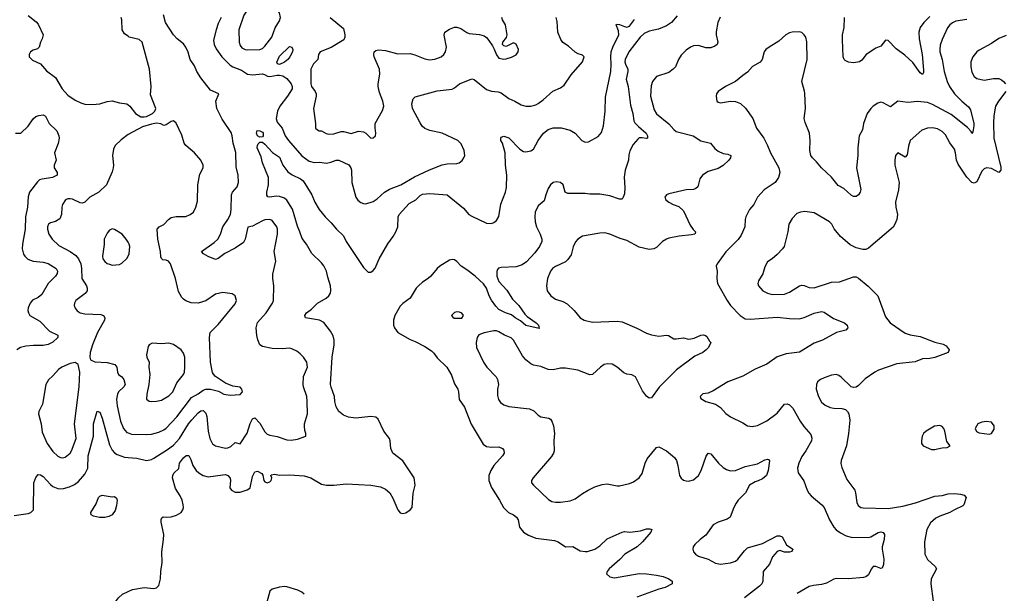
# Model space of a CAD drawing. Header units: inches. Extents: x 1682530 to 1839546, y 640742 to 791647.
# Tile 728 of 923: x 1809120 to 1817114, y 722132 to 726792. Entities that reach past the tile are written whole.
import ezdxf

# ---------------------------------------------------------------- set-up
doc = ezdxf.new("R2010")
doc.units = ezdxf.units.IN
doc.header["$MEASUREMENT"] = 0
doc.layers.add('B8702', color=7, linetype='Continuous')
doc.layers.add('B8712', color=7, linetype='Continuous')

msp = doc.modelspace()

# ---------------------------------------------------------------- linework, layer by layer
at = {"layer": 'B8702', "color": 5}
for points, elevation in [([(1809190, 726826), (1809254.6, 726774.6), (1809270, 726756), (1809310.8, 726670), (1809303.4, 726636.6), (1809287.7, 726610), (1809277.3, 726570), (1809263.8, 726556.2), (1809230, 726545.3), (1809208.3, 726531.7), (1809195.6, 726510), (1809196.2, 726490), (1809223.5, 726463.5), (1809290, 726433.4), (1809337.2, 726377.2), (1809410, 726321.3), (1809465.3, 726230), (1809510, 726180.3), (1809570, 726137.4), (1809616.4, 726116.4), (1809650, 726106.7), (1809710, 726104), (1809770, 726108.9), (1809830, 726127.2), (1809870, 726131.8), (1809930, 726116.5), (1809988.8, 726108.8), (1810000, 726100.7)], 560), ([(1810000, 726657.6), (1809970, 726676.2), (1809952.8, 726710), (1809949.7, 726790), (1809944.7, 726810)], 560), ([(1809086, 725870), (1809130, 725870.7), (1809190, 725927.7), (1809230, 725988), (1809250, 726004.9), (1809274.6, 726014.6), (1809310, 726020.5), (1809328.5, 726008.5), (1809360.5, 725950), (1809420.4, 725890), (1809437.6, 725850), (1809439.5, 725830), (1809433.4, 725786.6), (1809402.8, 725710), (1809414.9, 725650), (1809400.3, 725610), (1809400.3, 725590), (1809423.1, 725550), (1809423.8, 725530), (1809387.3, 725510), (1809302.8, 725497.2), (1809282, 725490), (1809265, 725475.1), (1809198.7, 725390), (1809188.1, 725351.9), (1809182.9, 725270), (1809167.8, 725190), (1809163.5, 725090), (1809142.2, 724970), (1809140.8, 724930), (1809150, 724888), (1809161.1, 724870), (1809187.2, 724847.2), (1809230, 724830.2), (1809310, 724822.7), (1809350, 724811), (1809415.8, 724770), (1809427, 724750), (1809423.1, 724730), (1809411.7, 724710), (1809350.3, 724649.7), (1809300.9, 724559.1), (1809270, 724534.5), (1809225.3, 724514.7), (1809203.8, 724490), (1809188.7, 724451.3), (1809187, 724430), (1809190.3, 724410), (1809201.1, 724390), (1809282.8, 724342.8), (1809361.1, 724261.1), (1809430.6, 724230), (1809430.3, 724210), (1809390, 724172.4), (1809350, 724153.5), (1809310, 724145.3), (1809233.2, 724146.8), (1809170, 724140.9), (1809127.3, 724130), (1809098, 724110)], 540), ([(1810000, 725859.3), (1809943.2, 725816.8), (1809894.9, 725770), (1809880.5, 725739.5), (1809873.4, 725690), (1809881.5, 725610), (1809879, 725590), (1809870, 725556), (1809823.8, 725450), (1809762, 725390), (1809690.2, 725349.8), (1809650, 725309.7), (1809630, 725303.1), (1809610, 725305.7), (1809550, 725333.3), (1809530, 725337.3), (1809510, 725336.4), (1809491.7, 725328.3), (1809466.7, 725290), (1809462, 725270), (1809460.4, 725210), (1809445.5, 725174.5), (1809410, 725153.6), (1809370, 725141.6), (1809353.4, 725130), (1809345.3, 725110), (1809344.6, 725090), (1809355.8, 725050), (1809384.4, 725010), (1809439.1, 724959.1), (1809530, 724910.2), (1809576.1, 724876.1), (1809598.2, 724850), (1809615.6, 724810), (1809622.3, 724770), (1809625.5, 724690), (1809662, 724630), (1809669.1, 724610), (1809667.8, 724590), (1809651.7, 724568.3), (1809576.5, 724510), (1809564.6, 724490), (1809563.1, 724470), (1809569.1, 724449.1), (1809586.2, 724426.2), (1809611, 724410), (1809650, 724402), (1809778.7, 724398.7), (1809800.7, 724390), (1809810, 724371.3), (1809808.4, 724350), (1809751.3, 724250), (1809710.4, 724150), (1809692.7, 724090), (1809690.6, 724050), (1809696, 724030), (1809730, 724012.7), (1809830, 724008), (1809892.1, 723992.1), (1809909.1, 723969.1), (1809913.8, 723930), (1809922, 723910), (1809950.1, 723890.2), (1809966.3, 723870), (1809976.9, 723830), (1809964.6, 723810), (1809923.5, 723770), (1809912.9, 723750), (1809905.8, 723710), (1809910, 723656), (1809938.5, 723530), (1809963.2, 723470), (1809990, 723439.1), (1810000, 723435.7)], 560), ([(1810000, 724985.3), (1809985.2, 725010), (1809953.2, 725050), (1809890, 725089), (1809870, 725093.2), (1809850, 725081.2), (1809830, 725059), (1809806.8, 725010), (1809807.1, 724967.1), (1809792.5, 724872.5), (1809794.9, 724850), (1809810, 724828.4), (1809830, 724813), (1809850, 724805.5), (1809870, 724799.1), (1809930, 724804), (1809950, 724814.8), (1809990, 724851), (1810000, 724871.2)], 580), ([(1809076.3, 722763.7), (1809190, 722782), (1809211.3, 722790), (1809230.9, 722810), (1809235.5, 723030), (1809250, 723074.4), (1809270, 723096.4), (1809290, 723093.7), (1809310, 723080.9), (1809370, 723016.5), (1809390, 723000.9), (1809430, 722983.6), (1809450, 722982.3), (1809475.8, 722984.2), (1809523.3, 722996.7), (1809564.1, 723015.9), (1809598.3, 723041.7), (1809650, 723099.5), (1809673.7, 723150), (1809676.6, 723250), (1809719.2, 723410), (1809718.2, 723510), (1809750, 723611), (1809770, 723602.8), (1809790, 723554.8), (1809850, 723338), (1809870, 723296.5), (1809890, 723272.9), (1809910, 723260.8), (1809970, 723239.7), (1810000, 723236.5)], 540), ([(1809070, 721766.7), (1809130, 721752), (1809186.8, 721730), (1809413.4, 721713.4), (1809444.6, 721704.6), (1809497.3, 721677.3), (1809545.1, 721665.1), (1809650, 721677.1), (1809710, 721674), (1809730, 721688.5), (1809790, 721768.6), (1809830, 721840.3), (1809848.4, 721930), (1809873.7, 721986.3), (1809885.6, 722034.4), (1809897.1, 722062.9), (1809922.9, 722097.1), (1809955, 722125), (1810000, 722146.9)], 520)]:
    msp.add_lwpolyline(points, dxfattribs=dict(at, elevation=elevation))
for points, elevation in [([(1809570, 724006.6), (1809530, 724000.5), (1809463, 723970), (1809436.4, 723950), (1809390, 723899.5), (1809353, 723867), (1809332.4, 723830), (1809305.5, 723670), (1809275.5, 723610), (1809272.7, 723590), (1809293.7, 723510), (1809301.8, 723441.8), (1809343.6, 723350), (1809390, 723285.7), (1809430, 723247.2), (1809450, 723236.4), (1809470, 723232.7), (1809490, 723239.5), (1809529.6, 723270), (1809541.7, 723290), (1809579.5, 723390), (1809565.1, 723510), (1809602.7, 723810), (1809608.3, 723928.3), (1809596, 723990)], 560), ([(1809870, 722917), (1809890, 722919.1), (1809906.4, 722906.4), (1809912, 722890), (1809906.6, 722846.6), (1809894.7, 722805.3), (1809870.3, 722769.7), (1809843.6, 722756.4), (1809810, 722748.5), (1809767.7, 722747.7), (1809718, 722758), (1809700.7, 722770), (1809698, 722790), (1809740.2, 722859.8), (1809760.4, 722910), (1809770, 722921.7), (1809790.3, 722930.3)], 520)]:
    msp.add_lwpolyline(points, close=True, dxfattribs=dict(at, elevation=elevation))
at = {"layer": 'B8712', "color": 5}
for points, elevation in [([(1811130, 726960.7), (1811090, 726958.7), (1811050, 726946.3), (1811010, 726926), (1810990, 726907.6), (1810938.9, 726830), (1810899.6, 726710), (1810902.3, 726610), (1810910, 726582.8), (1810923.7, 726563.7), (1810950, 726550.4), (1810970, 726547.6), (1811070, 726549.1), (1811090, 726559.5), (1811110, 726577.6), (1811168.3, 726650), (1811193.6, 726726.4), (1811230, 726782), (1811237.2, 726810), (1811230, 726849.2), (1811190, 726916), (1811161.2, 726950)], 560), ([(1811230, 726428.9), (1811212.9, 726432.9), (1811207.7, 726447.7), (1811230, 726496.9), (1811310, 726574.9), (1811328.7, 726568.7), (1811336.5, 726550), (1811334.4, 726530), (1811314.2, 726490), (1811298.2, 726470), (1811270, 726447.7)], 540), ([(1811070, 725837.2), (1811049.6, 725849.6), (1811042.7, 725870), (1811049.1, 725890.9), (1811069.3, 725890.7), (1811090, 725879.1), (1811096.4, 725870), (1811097.1, 725850), (1811090, 725839.3)], 520), ([(1812670, 724419.5), (1812650, 724412.3), (1812624.7, 724390), (1812635.3, 724375.3), (1812648.1, 724368.1), (1812710, 724368), (1812722.7, 724390), (1812710, 724409), (1812690, 724417)], 540), ([(1810196.3, 724163.7), (1810171, 724150), (1810163, 724137), (1810150.4, 724070), (1810153, 724050), (1810170.3, 724010.2), (1810169.1, 723970), (1810175.3, 723910), (1810168.1, 723830), (1810151.8, 723750), (1810150.4, 723710.4), (1810170, 723693), (1810190, 723690.4), (1810230, 723692.4), (1810270, 723702), (1810330, 723737.6), (1810362.4, 723770), (1810397, 723843), (1810449.6, 723910), (1810456.9, 723930), (1810462, 723970), (1810460.5, 724050), (1810450, 724084), (1810432, 724110), (1810370, 724154.7), (1810330, 724163.5), (1810270, 724158.7)], 580), ([(1816969.1, 723529.1), (1816930, 723523.7), (1816898.8, 723510), (1816876, 723470), (1816887.3, 723447.3), (1816910, 723434.8), (1816990, 723426), (1817010, 723430.5), (1817030, 723466), (1817030, 723494), (1817010, 723522)], 620), ([(1816590, 723494.7), (1816546, 723490), (1816478.8, 723450), (1816458.8, 723430), (1816446.8, 723410), (1816442, 723370), (1816442, 723350), (1816454, 723330), (1816522, 723302), (1816550, 723300.4), (1816570, 723304.9), (1816610, 723314), (1816650, 723316), (1816675.3, 723330), (1816647, 723367), (1816631.2, 723450), (1816622.9, 723470), (1816610, 723486.6)], 620)]:
    msp.add_lwpolyline(points, close=True, dxfattribs=dict(at, elevation=elevation))
for points, elevation in [([(1810000, 723236.5), (1810070, 723229), (1810150, 723210.3), (1810190, 723219.5), (1810210, 723230.3), (1810320.6, 723299.4), (1810370, 723336.5), (1810418.7, 723390), (1810491.6, 723508.4), (1810517.7, 723542.3), (1810570, 723597.8), (1810590, 723614), (1810610, 723618.5), (1810630, 723596.4), (1810640.2, 723570), (1810651.2, 723450), (1810665, 723390), (1810686.1, 723346.1), (1810711, 723330), (1810790, 723311.7), (1810810, 723313.1), (1810835, 723324.9), (1810870, 723358.8), (1810910, 723347.3), (1810966.7, 723433.3), (1810990, 723510.7), (1811009.8, 723550.2), (1811030, 723559.1), (1811070, 723514.4), (1811110, 723445.5), (1811130, 723426), (1811150, 723418), (1811210, 723406.7), (1811290, 723379.5), (1811323.6, 723376.4), (1811376.3, 723383.7), (1811442, 723410), (1811444, 723430), (1811434.2, 723454.2), (1811431.3, 723490), (1811433, 723510), (1811455.4, 723590), (1811455.1, 723690), (1811451, 723730), (1811422.8, 723810), (1811421.4, 723830), (1811425.2, 723894.8), (1811456.2, 723970), (1811452, 724010), (1811424.5, 724050), (1811397, 724077), (1811370, 724099.6), (1811330, 724118.7), (1811310, 724123), (1811250, 724118.9), (1811170, 724121.3), (1811090, 724136.3), (1811070, 724151.1), (1811052.6, 724192.6), (1811046.4, 724226.4), (1811040.1, 724290), (1811050, 724331.8), (1811120.4, 724410), (1811173.6, 724490), (1811179.5, 724510), (1811183.6, 724630), (1811175.1, 724690), (1811175.3, 724724.7), (1811198.4, 724830), (1811186, 724910), (1811214.2, 725050), (1811214, 725090), (1811207.3, 725110), (1811170, 725160.5), (1811149.7, 725169.7), (1811110, 725166), (1811090, 725159.2), (1811010, 725115.3), (1810972.7, 725107.3), (1810951.7, 725010), (1810936.9, 724983.1), (1810870, 724936.5), (1810786.2, 724893.8), (1810730, 724851.2), (1810710, 724844.7), (1810650, 724867.8), (1810612.7, 724890), (1810596, 724910), (1810698.8, 724981.2), (1810728.4, 725010), (1810749.8, 725050), (1810769.8, 725110), (1810810.5, 725169.5), (1810830.8, 725210), (1810837.6, 725250), (1810838.7, 725370), (1810848.4, 725391.6), (1810885.7, 725434.3), (1810896.2, 725470), (1810892.4, 725530), (1810877.1, 725597.1), (1810873.4, 725713.4), (1810852.8, 725790), (1810845.4, 725850), (1810837, 725877), (1810764.9, 725984.9), (1810720.5, 726070), (1810712.6, 726130), (1810738, 726190), (1810670, 726219.7), (1810590, 726319.5), (1810557.4, 726370), (1810538, 726418), (1810503.8, 726470), (1810488.4, 726528.4), (1810468.6, 726570), (1810450, 726594.8), (1810397.7, 726637.7), (1810368.3, 726668.3), (1810304.7, 726770), (1810288.4, 726831.5)], 540), ([(1810000, 722146.9), (1810035.8, 722164.2), (1810130, 722180.6), (1810210, 722172.5), (1810230, 722178.2), (1810250, 722195.2), (1810264.2, 722250), (1810266.6, 722310), (1810276.7, 722383.3), (1810275.2, 722470), (1810288.6, 722568.6), (1810289.7, 722610), (1810269, 722710), (1810268.9, 722731.1), (1810274.6, 722745.4), (1810286, 722754), (1810310.3, 722750.3), (1810350, 722753), (1810393.5, 722766.5), (1810429.7, 722790), (1810443.5, 722810), (1810448.8, 722830), (1810448, 722850), (1810438.9, 722890), (1810423.7, 722923.7), (1810384.5, 722984.5), (1810360.3, 723070), (1810362, 723090), (1810372.6, 723107.4), (1810412.7, 723147.3), (1810417.7, 723190), (1810450, 723232.7), (1810471.9, 723251.9), (1810492.5, 723252.5), (1810510, 723220.4), (1810526.7, 723170), (1810553.8, 723130), (1810574.9, 723110), (1810610, 723090.2), (1810650, 723078.8), (1810770, 723095.9), (1810790, 723096.5), (1810809.2, 723089.2), (1810827.7, 723067.7), (1810830.4, 723050), (1810825.7, 722990), (1810840.5, 722970), (1810870, 722954), (1810910, 722954.6), (1810968.1, 722971.9), (1810979.9, 722980.1), (1810990, 722990.6), (1811010, 723082.4), (1811030, 723119.3), (1811050, 723124.9), (1811086, 723106), (1811093.1, 723093.1), (1811102.6, 723050), (1811110, 723038.9), (1811130, 723029.4), (1811150, 723038.5), (1811162.2, 723050), (1811166.6, 723070), (1811159.5, 723090), (1811164, 723096), (1811190, 723100.3), (1811230, 723092.1), (1811310, 723095.4), (1811430, 723087.9), (1811482.4, 723070), (1811570, 723019.8), (1811610, 723010.9), (1811670, 723010.5), (1811770, 723022), (1811971, 723010), (1812050, 722997.9), (1812090, 722979.8), (1812124.3, 722950), (1812150, 722904.9), (1812189.3, 722810), (1812210, 722787.1), (1812230, 722781.3), (1812253.9, 722786.1), (1812289.3, 722810), (1812306, 722830), (1812315.3, 722944.7), (1812329.6, 723010), (1812323, 723070), (1812230, 723208.3), (1812148.6, 723270), (1812133.2, 723310), (1812128.7, 723370), (1812122.7, 723390), (1812076.4, 723450), (1812030, 723547.3), (1812010, 723562.4), (1811970, 723569.7), (1811850, 723556.4), (1811790, 723564.7), (1811750, 723580.5), (1811720.6, 723600.6), (1811709.6, 723610), (1811690, 723646), (1811677.7, 723690), (1811676, 723730), (1811647.4, 723807.4), (1811643.8, 723830), (1811655.6, 724050), (1811672.4, 724150), (1811671.8, 724190), (1811664.1, 724224.1), (1811643.3, 724263.3), (1811590, 724331.5), (1811554, 724350), (1811441.2, 724370), (1811434, 724390), (1811448, 724410), (1811490, 724439.7), (1811538.7, 724490), (1811608.3, 724530), (1811631.1, 724548.9), (1811642.2, 724570), (1811646.1, 724593.9), (1811643.1, 724630), (1811620.4, 724700.4), (1811610.7, 724750), (1811590, 724793), (1811570, 724818.3), (1811492.7, 724892.7), (1811449.1, 724970), (1811413.5, 725013.5), (1811395.6, 725070), (1811374.5, 725114.5), (1811333.8, 725253.8), (1811290, 725325.3), (1811270, 725342), (1811230, 725355), (1811201.3, 725358.7), (1811150, 725351.1), (1811134.3, 725354.3), (1811125.7, 725365.7), (1811126.5, 725390), (1811140.6, 725450), (1811139.5, 725510), (1811091.5, 725630), (1811079.2, 725679.2), (1811048.7, 725750), (1811049.7, 725770.2), (1811056.6, 725783.4), (1811070, 725797.3), (1811083.2, 725796.8), (1811090, 725796.3), (1811110, 725780.5), (1811172.7, 725712.7), (1811230, 725674.4), (1811256.9, 725610), (1811297.2, 725557.2), (1811332, 725532), (1811399.7, 725499.7), (1811422.4, 725482.4), (1811492, 725370), (1811515.6, 725310), (1811551.6, 725250), (1811600.3, 725190), (1811650, 725142.6), (1811690.9, 725090.9), (1811750, 725036.3), (1811771.6, 724990), (1811910, 724778.4), (1811950, 724742), (1811970, 724740.5), (1811990, 724755.5), (1812004.9, 724775.1), (1812038.4, 724850), (1812107.5, 724972.5), (1812151.3, 725030), (1812173.7, 725070), (1812189, 725110), (1812192.7, 725190), (1812201.7, 725210), (1812282.2, 725297.8), (1812335.2, 725330), (1812370, 725363.9), (1812390, 725375), (1812450, 725380.1), (1812589.3, 725369.3), (1812722.4, 725262.4), (1812767.5, 725210), (1812790, 725196.8), (1812910, 725138), (1812950, 725136.5), (1812970, 725144.2), (1812990, 725160.4), (1813010, 725194.8), (1813027.3, 725292.7), (1813065, 725390), (1813072, 725430), (1813074.8, 725530), (1813065.3, 725610), (1813060.4, 725710), (1813039.5, 725790), (1813027, 725810), (1813025.2, 725830), (1813030, 725838), (1813050, 725846), (1813090, 725832.7), (1813180.6, 725740.6), (1813210, 725722), (1813230, 725718.7), (1813270, 725726), (1813290, 725740.3), (1813328.1, 725810), (1813372.1, 725870), (1813410, 725899.2), (1813450, 725913.4), (1813514.9, 725914.9), (1813590, 725895.5), (1813630, 725870.6), (1813684.9, 725810), (1813710, 725796.5), (1813738.9, 725801.1), (1813817, 725843), (1813844.5, 725875.5), (1813859.7, 725930), (1813872.8, 726050), (1813877.2, 726162.8), (1813918, 726370), (1813921.3, 726430), (1813918.4, 726490), (1813922.7, 726530), (1813935.2, 726570), (1813984.4, 726670), (1813980.4, 726700.4), (1813962, 726750), (1813965.3, 726754.7), (1813990, 726754.3), (1814030, 726735.8), (1814050, 726731.4), (1814070, 726739.6), (1814110, 726794.9)], 520), ([(1810755.8, 726810), (1810730, 726760.5), (1810713.8, 726710), (1810694.1, 726625.9), (1810698.4, 726590), (1810714.7, 726554.7), (1810762, 726490), (1810830, 726421.5), (1810850, 726409.5), (1810921.9, 726381.9), (1810970, 726349.2), (1811010, 726344.7), (1811091.3, 726351.3), (1811108.3, 726348.3), (1811132.7, 726332.7), (1811150.4, 726330.4), (1811210, 726342.5), (1811230, 726342.3), (1811256.6, 726336.6), (1811290, 726314.3), (1811323.5, 726270), (1811331, 726250), (1811331.2, 726230), (1811294.3, 726170), (1811232, 726090), (1811214.1, 726050), (1811203, 725990), (1811210, 725959.5), (1811251.6, 725910), (1811274, 725850), (1811301.8, 725810), (1811410, 725687.2), (1811470, 725643.6), (1811510, 725633), (1811553.7, 725633.7), (1811610, 725626.3), (1811646.5, 725633.5), (1811690, 725650.3), (1811710, 725650.3), (1811793.3, 725613.3), (1811808.5, 725590), (1811814, 725570), (1811815.3, 725470), (1811848.2, 725350), (1811865.1, 725325.1), (1811890, 725307.3), (1811910, 725299.1), (1811930, 725297.3), (1811990, 725316.3), (1812022.8, 725337.2), (1812082, 725390), (1812123.3, 725416.7), (1812213.2, 725450), (1812324.1, 725515.9), (1812447.1, 725572.9), (1812550, 725613.1), (1812590, 725621.1), (1812670, 725624.4), (1812688.7, 725630), (1812712.3, 725647.7), (1812727, 725670), (1812733.3, 725690), (1812729.6, 725730), (1812703.3, 725783.3), (1812676, 725810), (1812548.7, 725870), (1812450, 725892), (1812409.6, 725909.6), (1812387.7, 725927.7), (1812370, 725953.2), (1812309.5, 726070.5), (1812303.6, 726110), (1812315.6, 726150), (1812330, 726166), (1812510, 726213.8), (1812630, 726228.5), (1812650, 726239.5), (1812690, 726272.4), (1812790, 726311.6), (1812810, 726306), (1812910, 726225.3), (1812950, 726210.3), (1813005.8, 726205.9), (1813030, 726197.1), (1813090, 726152.4), (1813141, 726130), (1813190, 726100.5), (1813230, 726090.5), (1813270, 726090.5), (1813310, 726101.6), (1813330, 726112.7), (1813370, 726141.6), (1813448.5, 726211.5), (1813510, 726238.4), (1813539.8, 726260.2), (1813596.9, 726343.1), (1813689, 726450), (1813704, 726490), (1813690, 726504), (1813653.6, 726513.6), (1813630, 726529), (1813576.6, 726576.6), (1813530, 726606), (1813512.3, 726630), (1813489.7, 726690), (1813482.7, 726777.3), (1813475.6, 726810)], 540), ([(1811640.9, 726810), (1811750, 726721.3), (1811760.2, 726670), (1811760.9, 726650), (1811751.3, 726628.7), (1811650, 726566.3), (1811558.8, 726530), (1811544.9, 726510), (1811539.3, 726470), (1811506.3, 726433.7), (1811482.4, 726390), (1811484.5, 726270), (1811490.2, 726250), (1811518, 726210), (1811526.2, 726190), (1811526.2, 726170), (1811504.6, 726070), (1811521.1, 725950), (1811522.6, 725910), (1811536.5, 725896.5), (1811550, 725890.2), (1811570, 725889.1), (1811608.5, 725868.5), (1811630, 725863.2), (1811670, 725864.7), (1811730, 725883.2), (1811750, 725883.9), (1811812.4, 725867.6), (1811870, 725886.3), (1811910, 725880.2), (1811930, 725870.3), (1811970, 725830.2), (1811990, 725831.4), (1812007.6, 725850), (1812010.5, 725870.5), (1812005.2, 725914.8), (1812006.9, 725950), (1812065.9, 726054.1), (1812075, 726090), (1812068.6, 726130), (1812040.9, 726200.9), (1812031.4, 726250), (1812030.6, 726270), (1812044.1, 726350), (1812042.2, 726390), (1811996.8, 726490), (1811994.5, 726510), (1811998.3, 726530), (1812010, 726542.6), (1812032.2, 726547.7), (1812090, 726542.2), (1812190, 726513.8), (1812290, 726516.9), (1812327.8, 726507.8), (1812410, 726473.4), (1812447.1, 726467.1), (1812490, 726470.3), (1812540.7, 726490), (1812563.6, 726510), (1812576.3, 726530), (1812584.2, 726570), (1812566.2, 726666.2), (1812570.9, 726690), (1812610, 726716.1), (1812650, 726731), (1812670, 726732.7), (1812702, 726722), (1812750, 726687.3), (1812770, 726680.7), (1812852, 726672), (1812890, 726660.7), (1812908.5, 726648.5), (1812930, 726624), (1812958.7, 726578.7), (1812973.3, 726553.3), (1812990, 726505.5), (1813010, 726479.5), (1813049.6, 726470.4), (1813070, 726474.4), (1813112.7, 726487.3), (1813150, 726507.7), (1813166.6, 726530), (1813169.5, 726550), (1813150, 726594), (1813130, 726602.9), (1813070, 726573.2), (1813050, 726579), (1813039, 726590), (1813041.2, 726610), (1813072.5, 726647.5), (1813078.9, 726670), (1813063.5, 726750), (1813039.7, 726790), (1813033, 726810)], 560), ([(1814456.7, 726823.3), (1814412.2, 726770), (1814370, 726742), (1814306, 726714), (1814230, 726699.1), (1814190, 726680.7), (1814158, 726650), (1814065.5, 726530), (1814035.5, 726470), (1814032.7, 726450), (1814037.1, 726430), (1814057, 726390), (1814057.4, 726370), (1814044.7, 726310), (1814059.3, 726250), (1814078.3, 726098.3), (1814096.9, 726030), (1814106.7, 725970), (1814114.4, 725954.4), (1814143.5, 725923.5), (1814206.7, 725870), (1814216.4, 725850), (1814218, 725830), (1814210, 725827), (1814172.8, 725832.8), (1814150, 725831.2), (1814137.2, 725822.8), (1814101.5, 725778.5), (1814073.5, 725726.5), (1814064.5, 725695.5), (1814062.7, 725650), (1814035.6, 725570), (1814026.8, 725513.2), (1814032.3, 725427.7), (1814030, 725378), (1814020.4, 725350), (1814010, 725335.1), (1813990, 725334), (1813910, 725361.6), (1813830, 725376), (1813750, 725376), (1813710, 725380.9), (1813570, 725379), (1813549, 725390), (1813532.7, 725450), (1813510, 725469.3), (1813476.3, 725476.3), (1813450, 725469.6), (1813430, 725451.8), (1813410, 725420.9), (1813390.3, 725370), (1813378.1, 725321.9), (1813330, 725280.7), (1813305.5, 725230), (1813301.3, 725190), (1813305.2, 725150), (1813316.5, 725110), (1813346.8, 725050), (1813360.2, 725010), (1813359.7, 724990), (1813341, 724950), (1813303, 724897), (1813234.2, 724825.8), (1813199.9, 724800.1), (1813150, 724785.5), (1813030, 724779.4), (1813007.1, 724772.9), (1812998, 724762), (1812992.4, 724747.6), (1812993, 724710), (1813010, 724664.6), (1813075, 724595.1), (1813120.9, 724520.9), (1813171.3, 724470), (1813221.2, 724401.2), (1813240.7, 724380.7), (1813313, 724330), (1813330.7, 724310), (1813336.9, 724283.1), (1813230, 724308.1), (1813185.5, 724345.5), (1813142.6, 724370), (1813114, 724394), (1813063, 724410), (1813010, 724438.5), (1812984.3, 724464.3), (1812950, 724514.8), (1812930.6, 724550), (1812909.2, 724610), (1812885.6, 724645.6), (1812816.8, 724710), (1812750, 724761.5), (1812703.7, 724790), (1812670, 724829), (1812650, 724842), (1812630, 724844), (1812610, 724839), (1812530, 724789.4), (1812510, 724772.3), (1812458.4, 724710), (1812436.4, 724690), (1812390, 724660.4), (1812356.5, 724630), (1812339.1, 724610), (1812288.8, 724531.2), (1812230, 724487.1), (1812210, 724466.3), (1812166.7, 724390), (1812155.5, 724350), (1812156.1, 724310), (1812162.3, 724290), (1812190.4, 724250), (1812290, 724193.1), (1812330, 724178.3), (1812410, 724137.7), (1812462.7, 724102.7), (1812483.4, 724083.4), (1812510, 724046.4), (1812588.3, 723968.3), (1812625, 723905), (1812650, 723834.9), (1812676.5, 723790), (1812683.1, 723770), (1812688.1, 723708.1), (1812730, 723644.9), (1812786, 723506), (1812883.5, 723343.5), (1812910, 723324.6), (1812950, 723320.9), (1813010, 723323.7), (1813039.1, 723310), (1813050, 723294.8), (1813052, 723270), (1813040.4, 723250), (1812968.6, 723171.4), (1812944.9, 723130), (1812929.1, 723090), (1812927.6, 723047.6), (1812950, 722992.4), (1813015.6, 722890), (1813046.7, 722830), (1813088.8, 722790), (1813129.4, 722769.4), (1813153.4, 722750), (1813166.3, 722730), (1813177, 722670), (1813210, 722630.4), (1813250, 722603.7), (1813310, 722581.6), (1813461.4, 722561.4), (1813492, 722550), (1813550, 722510.8), (1813610, 722513), (1813670, 722478.7), (1813710, 722471.8), (1813730, 722473.1), (1813790, 722491.7), (1813830, 722516.9), (1813890, 722575.6), (1814010, 722630.4), (1814030, 722634.4), (1814072.1, 722627.9), (1814160.5, 722639.5), (1814210, 722655.5), (1814236.8, 722656.8), (1814250.8, 722650), (1814242.8, 722630), (1814177.3, 722550), (1814133.4, 722510), (1814033.7, 722450), (1813993.3, 722406.7), (1813906.4, 722330), (1813890.6, 722310), (1813884.9, 722290), (1813910, 722266), (1813950, 722257.6), (1814150, 722292.7), (1814208.4, 722291.5), (1814290, 722281.1), (1814344.7, 722270), (1814391.3, 722250), (1814416, 722230), (1814418, 722210), (1814359.4, 722180.6), (1814310, 722167.3), (1814130, 722101.8)], 520), ([(1814807, 726813), (1814786.9, 726770), (1814773.1, 726693.1), (1814773.7, 726670), (1814788.4, 726610), (1814781.6, 726590), (1814763.4, 726576.6), (1814730, 726562.6), (1814690, 726564.4), (1814630, 726582.3), (1814590, 726580.5), (1814564.9, 726570), (1814530, 726545.6), (1814490, 726502.9), (1814467.2, 726470), (1814443.7, 726410), (1814426.4, 726390), (1814390, 726363.5), (1814290.4, 726329.6), (1814258, 726290), (1814245.8, 726254.1), (1814241.7, 726170), (1814270, 726059.1), (1814290, 726028.4), (1814390, 725946.3), (1814430, 725901.1), (1814450, 725885.2), (1814470, 725878.3), (1814586.8, 725850), (1814650, 725808.4), (1814728.8, 725788.8), (1814764.8, 725744.8), (1814790, 725723.7), (1814830, 725706), (1814870, 725699.5), (1814893, 725690), (1814890.4, 725670), (1814876.5, 725650), (1814831.8, 725608.2), (1814790, 725582.4), (1814710, 725558.5), (1814662.6, 725530), (1814641.7, 725498.3), (1814625.3, 725434.8), (1814610, 725420.5), (1814590, 725413), (1814530, 725409.6), (1814390, 725377.2), (1814372, 725370), (1814358, 725350), (1814364.7, 725330), (1814391.3, 725310), (1814424.7, 725290), (1814470, 725274), (1814510, 725240.7), (1814562.6, 725122.6), (1814587.4, 725087.4), (1814607.3, 725070), (1814603.5, 725056.5), (1814598, 725050), (1814575.1, 725044.9), (1814474.2, 725034.1), (1814390, 725016.8), (1814370, 725009.7), (1814339.3, 724990), (1814290, 724940.5), (1814269, 724931), (1814230, 724925.7), (1814150, 724944.8), (1814050, 724999.7), (1813994.2, 725014.1), (1813910, 725049.6), (1813870, 725060.7), (1813830, 725058.4), (1813690, 725033.3), (1813650.7, 725010), (1813633.1, 724986.9), (1813612.9, 724947.1), (1813596.7, 724883.3), (1813570, 724844.5), (1813550, 724826), (1813470, 724787.8), (1813446.4, 724770), (1813430.4, 724750), (1813404.9, 724690), (1813398, 724630), (1813403, 724590), (1813433.4, 724550), (1813470, 724521.6), (1813530, 724503.8), (1813563.4, 724483.4), (1813621.6, 724430), (1813670.3, 724370.3), (1813702.8, 724350), (1813770, 724334.3), (1813970, 724342.7), (1814010, 724338.5), (1814130, 724286.7), (1814210, 724246.7), (1814250, 724232.4), (1814310, 724222), (1814370, 724230.4), (1814388.1, 724228.1), (1814430, 724200.7), (1814450, 724199.1), (1814510, 724208.4), (1814550, 724197.6), (1814570, 724198.7), (1814594.9, 724205.1), (1814650, 724230.4), (1814672.5, 724232.5), (1814688, 724228), (1814698.8, 724218.8), (1814720.7, 724180.7), (1814732, 724170), (1814711, 724130), (1814694, 724110), (1814666.8, 724090), (1814600.8, 724059.2), (1814451.2, 723948.8), (1814312.9, 723807.1), (1814250, 723719.3), (1814230, 723718), (1814210, 723732.7), (1814177.3, 723777.3), (1814118.7, 723890), (1814090, 723907.1), (1814050, 723913.6), (1814023.7, 723923.7), (1813969.6, 723970), (1813930, 723994.2), (1813890, 723997.2), (1813863.8, 723990), (1813834.9, 723970), (1813770, 723911.2), (1813750, 723906.6), (1813650, 723945), (1813550, 723961.1), (1813510, 723960.5), (1813450, 723948.4), (1813410, 723951.2), (1813350, 723974.3), (1813290, 723985.7), (1813270, 723996.4), (1813230, 724028.4), (1813201.8, 724061.8), (1813129.6, 724190), (1813110, 724207.6), (1813057.2, 724230), (1813010, 724257.6), (1812990, 724264.2), (1812970, 724264.7), (1812891.6, 724248.5), (1812846.9, 724233.1), (1812832.7, 724210), (1812825.7, 724170), (1812828.9, 724130), (1812884.6, 724010), (1812911.8, 723970), (1812988.5, 723890), (1812999.5, 723870), (1813006.7, 723830), (1813000.3, 723790), (1812999.9, 723739.9), (1813007.7, 723707.7), (1813023.2, 723683.2), (1813050, 723663.7), (1813090, 723650.3), (1813258, 723630), (1813293.8, 723613.8), (1813330, 723578.8), (1813350, 723567.3), (1813416.4, 723556.4), (1813430, 723546.8), (1813440.5, 723530), (1813452.9, 723492.9), (1813462, 723430), (1813456.1, 723370), (1813459, 723290), (1813453.1, 723270), (1813437.2, 723242.8), (1813287.7, 723070), (1813276.3, 723050), (1813276.3, 723030), (1813290.6, 723010), (1813413.4, 722893.4), (1813439.5, 722879.5), (1813470, 722872.4), (1813510, 722872.2), (1813590, 722882.4), (1813630, 722899.3), (1813690, 722943.1), (1813736, 722970), (1813790, 722996.9), (1813850, 723017), (1813890, 723022.6), (1813970, 723006.7), (1813990, 723006.7), (1814070, 723024.9), (1814102.5, 723037.5), (1814148.3, 723071.7), (1814174.7, 723105.3), (1814197.2, 723190), (1814214.9, 723225.1), (1814290, 723316), (1814310, 723322.8), (1814370, 723290.6), (1814436.7, 723236.7), (1814451.8, 723211.8), (1814464.4, 723170), (1814477.1, 723090), (1814490, 723067.3), (1814510, 723050.7), (1814530, 723045.5), (1814550, 723043.8), (1814590, 723054.4), (1814629.6, 723090), (1814653, 723130), (1814692.1, 723247.9), (1814710, 723270.5), (1814730, 723266.7), (1814793.1, 723190), (1814830, 723154.6), (1814858, 723138), (1814890, 723128.1), (1814930, 723130.2), (1815010, 723162.7), (1815110, 723183.2), (1815170, 723217.6), (1815190, 723223), (1815199, 723219), (1815207.5, 723207.5), (1815197, 723130), (1815181.6, 723090), (1815150, 723061.6), (1815114.9, 723045.1), (1815090, 723038.9), (1815046, 723010), (1815012, 722948), (1814952.9, 722890), (1814935.6, 722864.4), (1814916.9, 722830), (1814889.1, 722750.9), (1814864.5, 722735.5), (1814790.7, 722710), (1814750.6, 722690), (1814690, 722605.2), (1814644, 722570), (1814602, 722530), (1814588.2, 722510), (1814584.9, 722490), (1814590.7, 722470), (1814607.3, 722450), (1814630, 722435.5), (1814710, 722408.7), (1814770, 722377.1), (1814810, 722368.8), (1814890, 722379), (1814930, 722393.1), (1814950, 722410.3), (1815003.7, 722476.3), (1815030, 722501.7), (1815150, 722538.3), (1815270, 722599.5), (1815290, 722600.3), (1815310, 722590.5), (1815346.2, 722526.2), (1815397.3, 722490), (1815387.7, 722472.3), (1815370, 722467.3), (1815330, 722467.1), (1815290, 722480.5), (1815270, 722471.2), (1815230.4, 722430), (1815206.7, 722370), (1815157, 722310), (1815152.9, 722230), (1815144.2, 722210), (1815127.4, 722190), (1815003.8, 722096.2)], 540), ([(1816810, 726793.3), (1816720.5, 726779.5), (1816692.7, 726767.3), (1816670.5, 726750), (1816653.3, 726726.7), (1816608.8, 726630), (1816593.9, 726586.1), (1816589.2, 726550), (1816591.4, 726530), (1816608.1, 726470), (1816624.5, 726370), (1816650.2, 726290), (1816668.4, 726250), (1816710.2, 726190), (1816770, 726129.2), (1816823.8, 726083.8), (1816840.4, 726060.4), (1816866.2, 725950), (1816867.4, 725930), (1816859.3, 725880.7), (1816850, 725868.7), (1816844, 725884), (1816815.9, 725915.9), (1816681.2, 726021.2), (1816530, 726102.7), (1816490, 726119.5), (1816410, 726127), (1816330, 726118.3), (1816250, 726131.6), (1816190, 726084.7), (1816130, 726116.8), (1816110, 726121), (1816085.7, 726114.3), (1816048.5, 726090), (1816028.7, 726070), (1816001.3, 726030), (1815970.4, 725950), (1815963.1, 725896.9), (1815936.3, 725850), (1815924.4, 725750), (1815924.4, 725690), (1815914, 725590), (1815948.3, 725411.7), (1815943, 725390), (1815930, 725369), (1815910, 725357.2), (1815890, 725356), (1815870, 725366), (1815810, 725421.7), (1815764.5, 725444.5), (1815710, 725514), (1815629.7, 725590), (1815590, 725638.3), (1815555.1, 725670), (1815542, 725690), (1815535.4, 725730), (1815537.7, 725810), (1815531.1, 725871.1), (1815496.6, 725956.6), (1815489.7, 725989.7), (1815500.5, 726070), (1815494.2, 726194.1), (1815492.6, 726212.6), (1815469.6, 726290), (1815513.3, 726470), (1815511.4, 726611.4), (1815502.9, 726650), (1815489.4, 726670), (1815470, 726687), (1815450, 726693.3), (1815390, 726691.8), (1815370, 726686.6), (1815338.8, 726670), (1815283.1, 726616.9), (1815204, 726570), (1815178.8, 726550), (1815164, 726530), (1815147.3, 726470), (1815131.9, 726448.1), (1815070, 726412.7), (1815030, 726365.2), (1814990, 726339.5), (1814930, 726289.5), (1814850.5, 726249.5), (1814790.6, 726209.4), (1814776, 726190), (1814774.8, 726170), (1814781, 726130), (1814790, 726122.8), (1814810, 726117.3), (1814889.6, 726130.4), (1814930, 726128), (1814971.9, 726111.9), (1815013.3, 726073.3), (1815072, 725990), (1815101.1, 725910), (1815160.2, 725830), (1815191.6, 725770), (1815214.9, 725710), (1815283.7, 725590), (1815290.3, 725550), (1815280.9, 725510), (1815254, 725470), (1815164.9, 725410), (1815111, 725350), (1815081, 725290), (1815045.5, 725250), (1815015.5, 725190), (1815010.4, 725169.6), (1815007.4, 725110), (1814978, 725042), (1814953.2, 725006.8), (1814852.8, 724907.2), (1814782, 724810), (1814775.5, 724790), (1814781.3, 724750), (1814780.3, 724690), (1814785.3, 724650), (1814795.8, 724630), (1814864, 724510), (1814890.9, 724470.9), (1814968.6, 724388.6), (1815010, 724363.2), (1815050, 724358.8), (1815270, 724375.9), (1815370, 724365.2), (1815450, 724362.6), (1815490, 724373.1), (1815570, 724408.8), (1815630, 724420.4), (1815650, 724415.5), (1815725.9, 724365.9), (1815817.3, 724330), (1815838.8, 724310), (1815842.8, 724290), (1815826, 724270), (1815750, 724251.6), (1815637.3, 724190), (1815570, 724165.7), (1815450, 724092.6), (1815342.4, 724077.6), (1815270, 724052.6), (1815186.9, 723993.1), (1815090, 723953.7), (1814990, 723896.9), (1814870.2, 723849.8), (1814750, 723778), (1814710, 723759), (1814667.1, 723752.9), (1814644.7, 723730), (1814650, 723714), (1814690, 723691), (1814770, 723667.7), (1814810, 723642), (1814853.5, 723593.5), (1814890, 723565.3), (1814990, 723518), (1815030, 723493), (1815066.7, 723486.7), (1815110, 723494.4), (1815185.9, 723534.1), (1815270, 723595.8), (1815330, 723670.3), (1815350, 723672.2), (1815370, 723664.9), (1815397.5, 723637.5), (1815456.9, 723530), (1815486.5, 723486.5), (1815542.2, 723422.2), (1815551.8, 723391.8), (1815547.4, 723370), (1815503.1, 723290), (1815470, 723243.7), (1815444.9, 723190), (1815434.9, 723150), (1815441.3, 723110), (1815485.3, 723045.2), (1815513.7, 722970), (1815527, 722947), (1815545.2, 722925.2), (1815631.5, 722851.5), (1815650.2, 722830.2), (1815693.8, 722730), (1815729.1, 722670), (1815748.9, 722648.9), (1815784, 722624), (1815830, 722600.2), (1815870, 722587.5), (1816010, 722586.9), (1816030, 722592.6), (1816090, 722627.7), (1816110, 722631.4), (1816130, 722626), (1816142, 722610), (1816137.8, 722570), (1816122.3, 722510), (1816121.1, 722490), (1816135.3, 722410), (1816132.7, 722367.3), (1816122, 722338), (1816110, 722334.5), (1816070, 722349.6), (1816050, 722349.4), (1816031.8, 722328.2), (1816010, 722283.7), (1815990, 722267), (1815970, 722260.9), (1815850, 722250.8), (1815750, 722253), (1815730, 722247.4), (1815670, 722214.7), (1815630, 722202.9), (1815563.4, 722196.6), (1815530, 722186.6), (1815430.7, 722130)], 560), ([(1816510, 726819.1), (1816460.4, 726770), (1816431.6, 726730), (1816420.6, 726690), (1816422.7, 726637.3), (1816447.1, 726510), (1816458, 726382), (1816456.9, 726363.1), (1816450, 726346), (1816430, 726360.5), (1816370, 726445.1), (1816304.9, 726504.9), (1816234.9, 726554.9), (1816170, 726623.7), (1816150, 726626), (1816110, 726577.2), (1816070, 726560.9), (1815991.7, 726508.3), (1815955.6, 726464.4), (1815938, 726450), (1815890, 726442.1), (1815847.9, 726447.9), (1815821.8, 726461.8), (1815813.1, 726470), (1815805.3, 726490), (1815798.7, 726630), (1815801.2, 726670), (1815813.5, 726730), (1815815, 726810)], 540), ([(1810000, 726100.7), (1810014.8, 726090), (1810061, 726030), (1810104.1, 726004.1), (1810130, 726002.4), (1810150, 726006.7), (1810198, 726030), (1810218.4, 726050), (1810224.2, 726070), (1810182.6, 726182.6), (1810187.8, 726250), (1810172.8, 726390), (1810113.6, 726610), (1810089.2, 726630), (1810010, 726651.5), (1810000, 726657.6)], 560), ([(1817130, 726662.9), (1817070, 726640.7), (1817010, 726598.4), (1816910, 726546), (1816890.4, 726530), (1816858.7, 726490), (1816841.1, 726450), (1816841.1, 726410), (1816850, 726366), (1816870, 726330.6), (1816890, 726314.4), (1816950, 726300.3), (1817026.1, 726313.9), (1817070, 726313.4), (1817090, 726304.9), (1817108.2, 726290), (1817123.1, 726270)], 580), ([(1817127.2, 726210), (1817067.2, 726130), (1817043.1, 726090), (1817029.1, 726010.9), (1817025.3, 725954.7), (1817029.3, 725830.7), (1817086.5, 725593.5), (1817086.4, 725570), (1817070, 725551.8), (1817010, 725583.1), (1816970, 725588.3), (1816950, 725579.7), (1816930, 725560.7), (1816890, 725475.1), (1816870, 725462.9), (1816850, 725469.6), (1816810, 725514.3), (1816738.6, 725618.6), (1816724.7, 725650), (1816718, 725710), (1816710, 725739.5), (1816672.5, 725792.5), (1816637, 725857), (1816610, 725883.1), (1816570, 725904.8), (1816530, 725913.7), (1816491.3, 725910), (1816445.3, 725894.8), (1816350, 725809.5), (1816334.9, 725765.1), (1816326, 725694), (1816310, 725674.5), (1816250, 725711.6), (1816230.4, 725690), (1816223.7, 725650), (1816224.9, 725610), (1816260.3, 725470), (1816254.6, 725410), (1816229, 725310), (1816231.6, 725270), (1816245.3, 725210), (1816240.9, 725170), (1816226, 725130), (1816210, 725108), (1816010, 724936.2), (1815990, 724925.1), (1815964.4, 724924.4), (1815910, 724938), (1815863.1, 724963.1), (1815784.7, 725030), (1815733.5, 725093.5), (1815713.3, 725130), (1815694, 725150), (1815570, 725224.2), (1815493.3, 725233.3), (1815458, 725230), (1815430, 725217.6), (1815390, 725176.2), (1815364.2, 725130), (1815354.9, 725070), (1815325.5, 724950), (1815313, 724930), (1815270, 724884.5), (1815230, 724849.4), (1815190, 724825.2), (1815170, 724784), (1815153.3, 724726.7), (1815119.3, 724670), (1815113.4, 724650), (1815119.1, 724630), (1815153.4, 724590), (1815190, 724572), (1815230, 724560.3), (1815330, 724561.5), (1815370, 724577.7), (1815450, 724631.5), (1815470, 724636.1), (1815490, 724632.7), (1815530, 724616), (1815570, 724615.2), (1815710, 724658.8), (1815776.9, 724663.1), (1815890, 724703.1), (1815910, 724702.4), (1815930, 724692.7), (1816008.8, 724628.8), (1816088, 724550), (1816150, 724379.1), (1816187, 724330), (1816310, 724246.5), (1816350, 724232.7), (1816430, 724217.5), (1816550, 724173.8), (1816616.5, 724156.5), (1816641.7, 724141.7), (1816664.9, 724110), (1816658.8, 724090), (1816550, 724047.2), (1816510, 724039.4), (1816450, 724036.8), (1816390, 724012.6), (1816242.2, 723997.8), (1816093.5, 723946.5), (1816062, 723930), (1815985.3, 723874.7), (1815930, 723820.9), (1815910, 723807), (1815890, 723804.5), (1815869.2, 723810), (1815790, 723887), (1815770, 723902), (1815750, 723909.6), (1815710, 723903.5), (1815650, 723883.5), (1815622, 723870), (1815598, 723850), (1815588.2, 723830), (1815585.3, 723790), (1815604.6, 723730), (1815630, 723684.4), (1815660.2, 723660.2), (1815701, 723641), (1815730, 723635.2), (1815794.4, 723634.4), (1815825.2, 723625.2), (1815840.7, 723610), (1815850.4, 723590), (1815858.3, 723538.3), (1815849, 723430), (1815831.7, 723330), (1815790.3, 723210.3), (1815787.1, 723187.1), (1815794.3, 723154.3), (1815835.9, 723055.9), (1815899.7, 722970), (1815906.2, 722950), (1815916.4, 722870), (1815926.7, 722846.7), (1815950, 722830.6), (1815968.2, 722828.2), (1816170, 722821.3), (1816290, 722840.1), (1816393.4, 722866.6), (1816550, 722920.6), (1816610, 722928), (1816658.4, 722941.6), (1816710, 722942.9), (1816757.8, 722937.8), (1816786.8, 722930), (1816804, 722910), (1816784.4, 722850), (1816777.8, 722842.2), (1816710, 722811.6), (1816671.3, 722788.7), (1816590, 722759.9), (1816557.8, 722742.2), (1816514.4, 722705.6), (1816483.6, 722650), (1816464.4, 722550), (1816469.1, 722450), (1816490, 722408.4), (1816553.4, 722350), (1816564.4, 722330), (1816519.3, 722250), (1816517.1, 722210), (1816535.6, 722070)], 580), ([(1810000, 723435.7), (1810026.6, 723426.6), (1810150, 723423.2), (1810190, 723426.4), (1810250, 723441.1), (1810290, 723459.2), (1810310, 723474.7), (1810394.7, 723565.3), (1810516, 723724), (1810568.4, 723751.6), (1810610, 723783.2), (1810630.3, 723790.3), (1810670, 723792), (1810734.2, 723774.2), (1810778, 723750), (1810830, 723742.8), (1810910, 723747.8), (1810929.6, 723770), (1810922.9, 723790), (1810910, 723806.6), (1810850, 723815.1), (1810790, 723839.3), (1810710, 723894.5), (1810692.6, 723912.6), (1810686.4, 723926.4), (1810669, 724010), (1810660.3, 724210), (1810665.7, 724250), (1810730, 724316.5), (1810870, 724482.8), (1810879.5, 724510), (1810869.6, 724549.6), (1810845.1, 724565.1), (1810770, 724577.4), (1810710, 724562), (1810630, 724509.7), (1810570, 724489.7), (1810511.1, 724491.1), (1810470, 724507.3), (1810450, 724520.9), (1810436.6, 724536.6), (1810410, 724584), (1810383.6, 724690), (1810345.4, 724810), (1810329.3, 724830), (1810310, 724838.9), (1810281.7, 724841.7), (1810271.5, 724851.5), (1810266.9, 724866.9), (1810263.1, 724910), (1810240.3, 725010), (1810235.1, 725090), (1810251, 725109), (1810290.8, 725129.2), (1810327.3, 725170), (1810350, 725184.4), (1810390, 725193.4), (1810470, 725194.4), (1810505.2, 725210), (1810532, 725230), (1810551, 725269), (1810562.5, 725317.5), (1810565.1, 725450), (1810576, 725510), (1810583.7, 725536.3), (1810609.7, 725590), (1810609.7, 725610), (1810590.9, 725650.9), (1810539.7, 725710), (1810470, 725769.6), (1810455.8, 725790), (1810435.4, 725855.4), (1810391.1, 725951.1), (1810370, 725971), (1810350, 725964.7), (1810310, 725938), (1810290, 725933), (1810265, 725945), (1810230, 725950.9), (1810190, 725944.8), (1810118.2, 725921.8), (1810000.4, 725859.6), (1810000, 725859.3)], 560), ([(1810000, 724871.2), (1810009.3, 724890), (1810014.5, 724950), (1810009.2, 724970), (1810000, 724985.3)], 580), ([(1811430, 722125.1), (1811410, 722140.5), (1811376.8, 722156.8), (1811290, 722183.9), (1811270, 722187.6), (1811230, 722183.5), (1811170, 722165.7), (1811150, 722149.6), (1811110, 722002)], 520)]:
    msp.add_lwpolyline(points, dxfattribs=dict(at, elevation=elevation))

doc.saveas('drawing.dxf')
